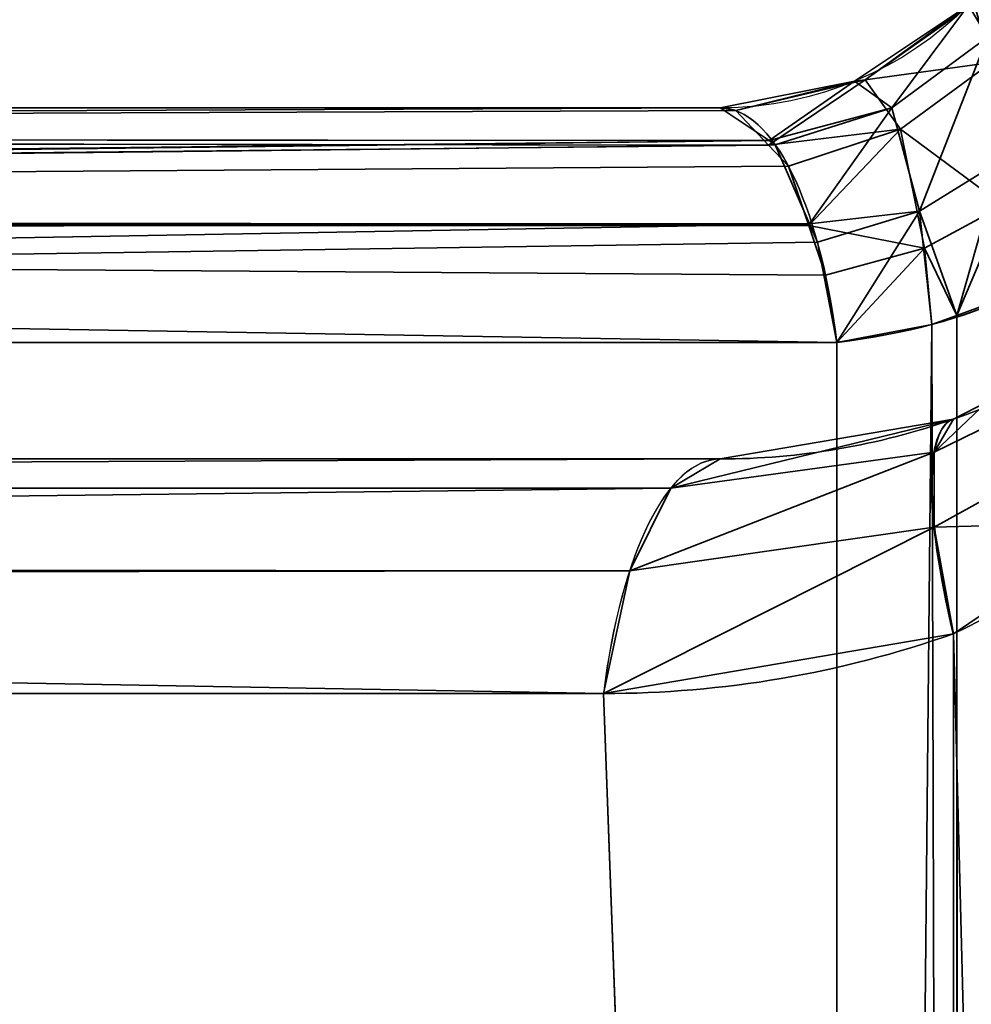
# Model space of a CAD drawing. Header units: millimetres. Extents: x -603 to 3703, y -115 to 249.
# Tile 718 of 1056: x 2482.7 to 2484.6, y -8.15 to -6.18. Entities that reach past the tile are written whole.
import ezdxf

# ---------------------------------------------------------------- set-up
doc = ezdxf.new("R2010")
doc.units = ezdxf.units.MM
doc.layers.add('151', color=7, linetype='Continuous', true_color=0xffffff)

# ---------------------------------------------------------------- blocks, each defined once
blk = doc.blocks.new('UG_SURFACE_003')
at = {"layer": '151', "color": 252, "linetype": 'Continuous', "lineweight": 35}
for points in [[(3703.0001, -13.3, 2212.25), (3703.0001, 230.4, 2212.25), (2296.9999, 230.4, 2212.25), (2296.9999, -13.3, 2212.25)], [(2447, -13.3, 2062.2499), (2447, 230.4, 2062.2499), (3553, 230.4, 2062.2499), (3553, -13.3, 2062.2499)]]:
    blk.add_3dface(points, dxfattribs=at)
blk = doc.blocks.new('UG_SURFACE_204')
at = {"layer": '151', "color": 252, "linetype": 'Continuous', "lineweight": 35}
for points in [[(2484.6325, -6.2178, 1007.3985), (2484.5951, -6.154, 1007.8733), (2484.7467, -5.9269, 1007.8733)], [(2484.4422, -6.3593, 1007.4644), (2484.3678, -6.3057, 1007.8733), (2484.5951, -6.154, 1007.8733)], [(2484.5951, -6.154, 1164.6267), (2484.5951, -6.154, 1007.8733), (2484.3678, -6.3057, 1007.8733), (2484.3678, -6.3057, 1164.6267)], [(2484.5951, -6.154, 1164.6267), (2484.3678, -6.3057, 1164.6267), (2484.3891, -6.3031, 1164.7391)], [(2484.6408, -6.2689, 1165.2175), (2484.6058, -6.1506, 1164.7571), (2484.3891, -6.3031, 1164.7391)], [(2484.3891, -6.3031, 1164.7391), (2484.6058, -6.1506, 1164.7571), (2484.5951, -6.154, 1164.6267)], [(2484.5951, -6.154, 1007.8733), (2484.6325, -6.2178, 1007.3985), (2484.4422, -6.3593, 1007.4644)], [(2484.4971, -6.5648, 1007.1387), (2484.4422, -6.3593, 1007.4644), (2484.6325, -6.2178, 1007.3985)], [(2484.6325, -6.2178, 1007.3985), (2484.6592, -6.4648, 1007.0195), (2484.4971, -6.5648, 1007.1387)], [(2484.3891, -6.3031, 1164.7391), (2484.4594, -6.4018, 1165.1353), (2484.6408, -6.2689, 1165.2175)], [(2484.6644, -6.5536, 1165.555), (2484.6408, -6.2689, 1165.2175), (2484.4594, -6.4018, 1165.1353)], [(2484.1976, -6.4243, 1007.5399), (2484.1001, -6.359, 1007.8733), (2484.3678, -6.3057, 1007.8733)], [(2484.3678, -6.3057, 1164.6267), (2484.3678, -6.3057, 1007.8733), (2484.1001, -6.359, 1007.8733), (2484.1001, -6.359, 1164.6267)], [(2484.3678, -6.3057, 1164.6267), (2484.1001, -6.359, 1164.6267), (2484.1309, -6.3645, 1164.7319)], [(2484.3891, -6.3031, 1164.7391), (2484.1309, -6.3645, 1164.7319), (2484.1962, -6.4333, 1164.955)], [(2484.1309, -6.3645, 1164.7319), (2484.3891, -6.3031, 1164.7391), (2484.3678, -6.3057, 1164.6267)], [(2484.4594, -6.4018, 1165.1353), (2484.3891, -6.3031, 1164.7391), (2484.1962, -6.4333, 1164.955)], [(2484.3678, -6.3057, 1007.8733), (2484.4422, -6.3593, 1007.4644), (2484.1976, -6.4243, 1007.5399)], [(2471.0066, -6.4142, 1159.9871), (2484.1309, -6.3645, 1164.7319), (2484.1001, -6.359, 1164.6267)], [(2484.1001, -6.359, 1164.6267), (2471.0999, -6.359, 1159.739), (2471.0066, -6.4142, 1159.9871)], [(2471.0066, -6.4142, 1012.5129), (2471.0999, -6.359, 1012.761), (2484.1001, -6.359, 1007.8733)], [(2484.1001, -6.359, 1007.8733), (2484.1976, -6.4243, 1007.5399), (2471.0066, -6.4142, 1012.5129)], [(2484.1001, -6.359, 1164.6267), (2484.1001, -6.359, 1007.8733), (2471.0999, -6.359, 1012.761), (2471.0999, -6.359, 1159.739)], [(2484.4422, -6.3593, 1007.4644), (2484.2098, -6.4324, 1007.4985), (2484.1976, -6.4243, 1007.5399)], [(2484.278, -6.5903, 1007.2659), (2484.2098, -6.4324, 1007.4985), (2484.4422, -6.3593, 1007.4644)], [(2484.4422, -6.3593, 1007.4644), (2484.4971, -6.5648, 1007.1387), (2484.278, -6.5903, 1007.2659)], [(2471.0066, -6.4142, 1159.9871), (2484.1962, -6.4333, 1164.955), (2484.1309, -6.3645, 1164.7319)], [(2484.1962, -6.4333, 1164.955), (2471.0016, -6.4172, 1160.0007), (2470.9258, -6.5697, 1160.2021)], [(2470.9258, -6.5697, 1012.2979), (2471.0016, -6.4172, 1012.4993), (2484.1976, -6.4243, 1007.5399)], [(2471.0066, -6.4142, 1159.9871), (2471.0016, -6.4172, 1160.0007), (2484.1962, -6.4333, 1164.955)], [(2484.1976, -6.4243, 1007.5399), (2471.0016, -6.4172, 1012.4993), (2471.0066, -6.4142, 1012.5129)], [(2484.1962, -6.4333, 1164.955), (2484.2358, -6.475, 1165.0901), (2484.4594, -6.4018, 1165.1353)], [(2484.4594, -6.4018, 1165.1353), (2484.2358, -6.475, 1165.0901), (2484.2763, -6.5937, 1165.2279)], [(2484.5073, -6.6387, 1165.4253), (2484.4594, -6.4018, 1165.1353), (2484.2763, -6.5937, 1165.2279)], [(2484.4594, -6.4018, 1165.1353), (2484.5073, -6.6387, 1165.4253), (2484.6644, -6.5536, 1165.555)], [(2470.9196, -6.5822, 1012.2813), (2470.9258, -6.5697, 1012.2979), (2484.1976, -6.4243, 1007.5399)], [(2484.1976, -6.4243, 1007.5399), (2484.2098, -6.4324, 1007.4985), (2470.9196, -6.5822, 1012.2813)], [(2484.2098, -6.4324, 1007.4985), (2484.278, -6.5903, 1007.2659), (2470.9196, -6.5822, 1012.2813)], [(2470.9258, -6.5697, 1160.2021), (2484.2358, -6.475, 1165.0901), (2484.1962, -6.4333, 1164.955)], [(2470.9258, -6.5697, 1160.2021), (2484.2763, -6.5937, 1165.2279), (2484.2358, -6.475, 1165.0901)], [(2484.4971, -6.5648, 1007.1387), (2484.6592, -6.4648, 1007.0195), (2484.5715, -6.7728, 1006.9374)], [(2484.6592, -6.4648, 1007.0195), (2484.6714, -6.7366, 1006.8412), (2484.5715, -6.7728, 1006.9374)], [(2484.5715, -6.7728, 1165.5626), (2484.6644, -6.5536, 1165.555), (2484.5073, -6.6387, 1165.4253)], [(2484.5715, -6.7728, 1165.5626), (2484.6714, -6.7366, 1165.6588), (2484.6644, -6.5536, 1165.555)], [(2470.9258, -6.5697, 1160.2021), (2470.9196, -6.5822, 1160.2187), (2484.2763, -6.5937, 1165.2279)], [(2484.4971, -6.5648, 1007.1387), (2484.2937, -6.6266, 1007.2124), (2484.278, -6.5903, 1007.2659)], [(2484.3323, -6.8266, 1007.0806), (2484.2937, -6.6266, 1007.2124), (2484.4971, -6.5648, 1007.1387)], [(2484.4971, -6.5648, 1007.1387), (2484.5216, -6.7909, 1006.9854), (2484.3323, -6.8266, 1007.0806)], [(2484.5715, -6.7728, 1006.9374), (2484.5216, -6.7909, 1006.9854), (2484.4971, -6.5648, 1007.1387)], [(2470.8676, -6.8266, 1012.143), (2470.9158, -6.5995, 1012.2715), (2484.278, -6.5903, 1007.2659)], [(2484.278, -6.5903, 1007.2659), (2484.2937, -6.6266, 1007.2124), (2470.8676, -6.8266, 1012.143)], [(2484.2763, -6.5937, 1165.2279), (2470.9196, -6.5822, 1160.2187), (2470.9158, -6.5995, 1160.2285)], [(2470.9158, -6.5995, 1012.2715), (2470.9196, -6.5822, 1012.2813), (2484.278, -6.5903, 1007.2659)], [(2470.9158, -6.5995, 1160.2285), (2484.3099, -6.6927, 1165.3429), (2484.2763, -6.5937, 1165.2279)], [(2484.2763, -6.5937, 1165.2279), (2484.3099, -6.6927, 1165.3429), (2484.5073, -6.6387, 1165.4253)], [(2470.9158, -6.5995, 1160.2285), (2470.8676, -6.8266, 1160.357), (2484.3323, -6.8266, 1165.4195)], [(2470.9158, -6.5995, 1160.2285), (2484.3323, -6.8266, 1165.4195), (2484.3099, -6.6927, 1165.3429)], [(2484.2937, -6.6266, 1007.2124), (2484.3323, -6.8266, 1007.0806), (2470.8676, -6.8266, 1012.143)], [(2484.5073, -6.6387, 1165.4253), (2484.3099, -6.6927, 1165.3429), (2484.3323, -6.8266, 1165.4195)], [(2484.3323, -6.8266, 1165.4195), (2484.5216, -6.7909, 1165.5146), (2484.5073, -6.6387, 1165.4253)], [(2484.5073, -6.6387, 1165.4253), (2484.5216, -6.7909, 1165.5146), (2484.5715, -6.7728, 1165.5626)], [(2484.5779, -26.2001, 1172.8625), (2484.7353, -6.6914, 1165.779), (2484.6714, -6.7366, 1165.6588)], [(2484.5779, -26.2001, 1172.8625), (2484.7412, -26.1183, 1173.08), (2484.7353, -6.6914, 1165.779)], [(2484.5779, -26.2001, 1172.8625), (2484.6714, -6.7366, 1165.6588), (2484.5715, -6.7728, 1165.5626)], [(2484.5779, -26.2001, 999.6375), (2484.5715, -6.7728, 1006.9374), (2484.6714, -6.7366, 1006.8412)], [(2484.7412, -26.1183, 999.4201), (2484.5779, -26.2001, 999.6375), (2484.6714, -6.7366, 1006.8412)], [(2484.3323, -26.2525, 1172.7232), (2484.5765, -26.2004, 1172.8617), (2484.5216, -6.7909, 1165.5146)], [(2484.5216, -6.7909, 1165.5146), (2484.3323, -6.8266, 1165.4195), (2484.3323, -26.2525, 1172.7232)], [(2484.3323, -26.2525, 999.7768), (2484.3323, -6.8266, 1007.0806), (2484.5216, -6.7909, 1006.9854)], [(2484.5216, -6.7909, 1006.9854), (2484.5765, -26.2004, 999.6383), (2484.3323, -26.2525, 999.7768)], [(2484.5765, -26.2004, 1172.8617), (2484.5715, -6.7728, 1165.5626), (2484.5216, -6.7909, 1165.5146)], [(2484.5216, -6.7909, 1006.9854), (2484.5715, -6.7728, 1006.9374), (2484.5765, -26.2004, 999.6383)], [(2484.5715, -6.7728, 1165.5626), (2484.5765, -26.2004, 1172.8617), (2484.5779, -26.2001, 1172.8625)], [(2484.5779, -26.2001, 999.6375), (2484.5765, -26.2004, 999.6383), (2484.5715, -6.7728, 1006.9374)], [(2460.8266, -16.8675, 1012.143), (2470.8676, -6.8266, 1012.143), (2484.3323, -6.8266, 1007.0806), (2484.3323, -26.2525, 999.7768)], [(2480.2525, -30.3324, 1172.7232), (2484.3323, -26.2525, 1172.7232), (2484.3323, -6.8266, 1165.4195), (2470.8676, -6.8266, 1160.357)], [(2484.8485, -6.888, 1164.6972), (2484.5266, -7.0454, 1164.5662), (2484.6323, -6.9453, 1164.35)], [(2484.8485, -6.888, 1164.6972), (2484.8485, -7.017, 1164.8835), (2484.5266, -7.1951, 1164.7823), (2484.5266, -7.0454, 1164.5662)], [(2484.6323, -6.9453, 1008.15), (2484.5266, -7.0454, 1007.9339), (2484.8485, -6.888, 1007.8028)], [(2484.8485, -7.017, 1007.6165), (2484.8485, -6.888, 1007.8028), (2484.5266, -7.0454, 1007.9339), (2484.5266, -7.1951, 1007.7177)], [(2484.5266, -7.0454, 1164.5662), (2484.5648, -6.9796, 1164.3144), (2484.6323, -6.9453, 1164.35)], [(2484.6323, -6.9453, 1008.15), (2484.5648, -6.9796, 1008.1856), (2484.5266, -7.0454, 1007.9339)], [(2484.5648, -6.9796, 1008.1856), (2484.6323, -6.9453, 1164.35), (2484.5648, -6.9796, 1164.3144)], [(2484.5648, -6.9796, 1008.1856), (2484.6323, -6.9453, 1008.15), (2484.6323, -6.9453, 1164.35)], [(2484.0016, -7.1172, 1164.3587), (2484.1001, -7.059, 1164.0971), (2484.5648, -6.9796, 1164.3144)], [(2484.5648, -6.9796, 1164.3144), (2484.5266, -7.0454, 1164.5662), (2484.0016, -7.1172, 1164.3587)], [(2484.0016, -7.1172, 1008.1413), (2484.5266, -7.0454, 1007.9339), (2484.5648, -6.9796, 1008.1856)], [(2484.5648, -6.9796, 1008.1856), (2484.1001, -7.059, 1008.4029), (2484.0016, -7.1172, 1008.1413)], [(2484.5648, -6.9796, 1164.3144), (2484.1001, -7.059, 1008.4029), (2484.5648, -6.9796, 1008.1856)], [(2484.5648, -6.9796, 1164.3144), (2484.1001, -7.059, 1164.0971), (2484.1001, -7.059, 1008.4029)], [(2484.5266, -7.1951, 1164.7823), (2484.8485, -7.017, 1164.8835), (2484.895, -7.1848, 1165.0285)], [(2484.895, -7.1848, 1007.4716), (2484.8485, -7.017, 1007.6165), (2484.5266, -7.1951, 1007.7177)], [(2483.9196, -7.2822, 1164.5769), (2484.0016, -7.1172, 1164.3587), (2484.5266, -7.0454, 1164.5662)], [(2484.5266, -7.0454, 1164.5662), (2484.5266, -7.1951, 1164.7823), (2483.9196, -7.2822, 1164.5769)], [(2483.9196, -7.2822, 1007.9231), (2484.5266, -7.1951, 1007.7177), (2484.5266, -7.0454, 1007.9339)], [(2484.5266, -7.0454, 1007.9339), (2484.0016, -7.1172, 1008.1413), (2483.9196, -7.2822, 1007.9231)], [(2484.1001, -7.059, 1164.0971), (2484.0016, -7.1172, 1164.3587), (2471.2915, -7.1172, 1159.58), (2471.2965, -7.1142, 1159.5664)], [(2471.2965, -7.1142, 1159.5664), (2471.3898, -7.059, 1159.3183), (2484.1001, -7.059, 1164.0971)], [(2484.0016, -7.1172, 1008.1413), (2484.1001, -7.059, 1008.4029), (2471.3898, -7.059, 1013.1817), (2471.2965, -7.1142, 1012.9335)], [(2484.1001, -7.059, 1164.0971), (2471.3898, -7.059, 1159.3183), (2471.3898, -7.059, 1013.1817), (2484.1001, -7.059, 1008.4029)], [(2484.0016, -7.1172, 1164.3587), (2483.9196, -7.2822, 1164.5769), (2471.2095, -7.2822, 1159.7981), (2471.2157, -7.2697, 1159.7815)], [(2471.2157, -7.2697, 1159.7815), (2471.2915, -7.1172, 1159.58), (2484.0016, -7.1172, 1164.3587)], [(2483.9196, -7.2822, 1007.9231), (2484.0016, -7.1172, 1008.1413), (2471.2915, -7.1172, 1012.92), (2471.2157, -7.2697, 1012.7184)], [(2471.2965, -7.1142, 1012.9335), (2471.2915, -7.1172, 1012.92), (2484.0016, -7.1172, 1008.1413)], [(2483.8676, -7.5266, 1164.7152), (2483.9196, -7.2822, 1164.5769), (2484.5266, -7.1951, 1164.7823)], [(2484.5266, -7.1951, 1164.7823), (2484.5648, -7.4075, 1164.9325), (2483.8676, -7.5266, 1164.7152)], [(2483.8676, -7.5266, 1007.7848), (2484.5648, -7.4075, 1007.5675), (2484.5266, -7.1951, 1007.7177)], [(2484.5266, -7.1951, 1007.7177), (2483.9196, -7.2822, 1007.9231), (2483.8676, -7.5266, 1007.7848)], [(2484.895, -7.1848, 1165.0285), (2484.5648, -7.4075, 1164.9325), (2484.5266, -7.1951, 1164.7823)], [(2484.5266, -7.1951, 1007.7177), (2484.5648, -7.4075, 1007.5675), (2484.895, -7.1848, 1007.4716)], [(2484.5648, -7.4075, 1164.9325), (2484.895, -7.1848, 1165.0285), (2485.0531, -26.3807, 1172.3822)], [(2485.0531, -26.3807, 1000.1178), (2484.895, -7.1848, 1007.4716), (2484.5648, -7.4075, 1007.5675)], [(2471.2157, -7.2697, 1012.7184), (2471.2095, -7.2822, 1012.7019), (2483.9196, -7.2822, 1007.9231)], [(2483.9196, -7.2822, 1164.5769), (2483.8676, -7.5266, 1164.7152), (2471.1576, -7.5266, 1159.9364), (2471.2057, -7.2995, 1159.8079)], [(2471.2057, -7.2995, 1012.6921), (2471.1576, -7.5266, 1012.5636), (2483.8676, -7.5266, 1007.7848)], [(2471.2057, -7.2995, 1159.8079), (2471.2095, -7.2822, 1159.7981), (2483.9196, -7.2822, 1164.5769)], [(2483.8676, -7.5266, 1007.7848), (2483.9196, -7.2822, 1007.9231), (2471.2095, -7.2822, 1012.7019), (2471.2057, -7.2995, 1012.6921)], [(2483.8676, -7.5266, 1164.7152), (2484.5648, -7.4075, 1164.9325), (2484.5648, -26.4849, 1172.1051)], [(2484.5648, -26.4849, 1000.3949), (2484.5648, -7.4075, 1007.5675), (2483.8676, -7.5266, 1007.7848)], [(2485.0531, -26.3807, 1172.3822), (2484.5648, -26.4849, 1172.1051), (2484.5648, -7.4075, 1164.9325)], [(2484.5648, -7.4075, 1007.5675), (2484.5648, -26.4849, 1000.3949), (2485.0531, -26.3807, 1000.1178)], [(2461.5266, -17.1575, 1159.9364), (2471.1576, -7.5266, 1159.9364), (2483.8676, -7.5266, 1164.7152), (2484.5648, -26.4849, 1172.1051)], [(2484.5648, -26.4849, 1000.3949), (2483.8676, -7.5266, 1007.7848), (2471.1576, -7.5266, 1012.5636), (2461.5266, -17.1575, 1012.5636)]]:
    blk.add_3dface(points, dxfattribs=at)
blk = doc.blocks.new('UG_SURFACE_220')
at = {"layer": '151', "color": 252, "linetype": 'Continuous', "lineweight": 35}
for points in [[(2484.6325, -6.2178, 1007.3985), (2484.5951, -6.154, 1007.8733), (2484.7467, -5.9269, 1007.8733)], [(2484.4422, -6.3593, 1007.4644), (2484.3678, -6.3057, 1007.8733), (2484.5951, -6.154, 1007.8733)], [(2484.5951, -6.154, 1164.6267), (2484.5951, -6.154, 1007.8733), (2484.3678, -6.3057, 1007.8733), (2484.3678, -6.3057, 1164.6267)], [(2484.5951, -6.154, 1164.6267), (2484.3678, -6.3057, 1164.6267), (2484.3891, -6.3031, 1164.7391)], [(2484.6408, -6.2689, 1165.2175), (2484.6058, -6.1506, 1164.7571), (2484.3891, -6.3031, 1164.7391)], [(2484.3891, -6.3031, 1164.7391), (2484.6058, -6.1506, 1164.7571), (2484.5951, -6.154, 1164.6267)], [(2484.5951, -6.154, 1007.8733), (2484.6325, -6.2178, 1007.3985), (2484.4422, -6.3593, 1007.4644)], [(2484.4971, -6.5648, 1007.1387), (2484.4422, -6.3593, 1007.4644), (2484.6325, -6.2178, 1007.3985)], [(2484.6325, -6.2178, 1007.3985), (2484.6592, -6.4648, 1007.0195), (2484.4971, -6.5648, 1007.1387)], [(2484.3891, -6.3031, 1164.7391), (2484.4594, -6.4018, 1165.1353), (2484.6408, -6.2689, 1165.2175)], [(2484.6644, -6.5536, 1165.555), (2484.6408, -6.2689, 1165.2175), (2484.4594, -6.4018, 1165.1353)], [(2484.1976, -6.4243, 1007.5399), (2484.1001, -6.359, 1007.8733), (2484.3678, -6.3057, 1007.8733)], [(2484.3678, -6.3057, 1164.6267), (2484.3678, -6.3057, 1007.8733), (2484.1001, -6.359, 1007.8733), (2484.1001, -6.359, 1164.6267)], [(2484.3678, -6.3057, 1164.6267), (2484.1001, -6.359, 1164.6267), (2484.1309, -6.3645, 1164.7319)], [(2484.3891, -6.3031, 1164.7391), (2484.1309, -6.3645, 1164.7319), (2484.1962, -6.4333, 1164.955)], [(2484.1309, -6.3645, 1164.7319), (2484.3891, -6.3031, 1164.7391), (2484.3678, -6.3057, 1164.6267)], [(2484.4594, -6.4018, 1165.1353), (2484.3891, -6.3031, 1164.7391), (2484.1962, -6.4333, 1164.955)], [(2484.3678, -6.3057, 1007.8733), (2484.4422, -6.3593, 1007.4644), (2484.1976, -6.4243, 1007.5399)], [(2471.0066, -6.4142, 1159.9871), (2484.1309, -6.3645, 1164.7319), (2484.1001, -6.359, 1164.6267)], [(2484.1001, -6.359, 1164.6267), (2471.0999, -6.359, 1159.739), (2471.0066, -6.4142, 1159.9871)], [(2471.0066, -6.4142, 1012.5129), (2471.0999, -6.359, 1012.761), (2484.1001, -6.359, 1007.8733)], [(2484.1001, -6.359, 1007.8733), (2484.1976, -6.4243, 1007.5399), (2471.0066, -6.4142, 1012.5129)], [(2484.1001, -6.359, 1164.6267), (2484.1001, -6.359, 1007.8733), (2471.0999, -6.359, 1012.761), (2471.0999, -6.359, 1159.739)], [(2484.4422, -6.3593, 1007.4644), (2484.2098, -6.4324, 1007.4985), (2484.1976, -6.4243, 1007.5399)], [(2484.278, -6.5903, 1007.2659), (2484.2098, -6.4324, 1007.4985), (2484.4422, -6.3593, 1007.4644)], [(2484.4422, -6.3593, 1007.4644), (2484.4971, -6.5648, 1007.1387), (2484.278, -6.5903, 1007.2659)], [(2471.0066, -6.4142, 1159.9871), (2484.1962, -6.4333, 1164.955), (2484.1309, -6.3645, 1164.7319)], [(2484.1962, -6.4333, 1164.955), (2471.0016, -6.4172, 1160.0007), (2470.9258, -6.5697, 1160.2021)], [(2470.9258, -6.5697, 1012.2979), (2471.0016, -6.4172, 1012.4993), (2484.1976, -6.4243, 1007.5399)], [(2471.0066, -6.4142, 1159.9871), (2471.0016, -6.4172, 1160.0007), (2484.1962, -6.4333, 1164.955)], [(2484.1976, -6.4243, 1007.5399), (2471.0016, -6.4172, 1012.4993), (2471.0066, -6.4142, 1012.5129)], [(2484.1962, -6.4333, 1164.955), (2484.2358, -6.475, 1165.0901), (2484.4594, -6.4018, 1165.1353)], [(2484.4594, -6.4018, 1165.1353), (2484.2358, -6.475, 1165.0901), (2484.2763, -6.5937, 1165.2279)], [(2484.5073, -6.6387, 1165.4253), (2484.4594, -6.4018, 1165.1353), (2484.2763, -6.5937, 1165.2279)], [(2484.4594, -6.4018, 1165.1353), (2484.5073, -6.6387, 1165.4253), (2484.6644, -6.5536, 1165.555)], [(2470.9196, -6.5822, 1012.2813), (2470.9258, -6.5697, 1012.2979), (2484.1976, -6.4243, 1007.5399)], [(2484.1976, -6.4243, 1007.5399), (2484.2098, -6.4324, 1007.4985), (2470.9196, -6.5822, 1012.2813)], [(2484.2098, -6.4324, 1007.4985), (2484.278, -6.5903, 1007.2659), (2470.9196, -6.5822, 1012.2813)], [(2470.9258, -6.5697, 1160.2021), (2484.2358, -6.475, 1165.0901), (2484.1962, -6.4333, 1164.955)], [(2470.9258, -6.5697, 1160.2021), (2484.2763, -6.5937, 1165.2279), (2484.2358, -6.475, 1165.0901)], [(2484.4971, -6.5648, 1007.1387), (2484.6592, -6.4648, 1007.0195), (2484.5715, -6.7728, 1006.9374)], [(2484.6592, -6.4648, 1007.0195), (2484.6714, -6.7366, 1006.8412), (2484.5715, -6.7728, 1006.9374)], [(2484.5715, -6.7728, 1165.5626), (2484.6644, -6.5536, 1165.555), (2484.5073, -6.6387, 1165.4253)], [(2484.5715, -6.7728, 1165.5626), (2484.6714, -6.7366, 1165.6588), (2484.6644, -6.5536, 1165.555)], [(2470.9258, -6.5697, 1160.2021), (2470.9196, -6.5822, 1160.2187), (2484.2763, -6.5937, 1165.2279)], [(2484.4971, -6.5648, 1007.1387), (2484.2937, -6.6266, 1007.2124), (2484.278, -6.5903, 1007.2659)], [(2484.3323, -6.8266, 1007.0806), (2484.2937, -6.6266, 1007.2124), (2484.4971, -6.5648, 1007.1387)], [(2484.4971, -6.5648, 1007.1387), (2484.5216, -6.7909, 1006.9854), (2484.3323, -6.8266, 1007.0806)], [(2484.5715, -6.7728, 1006.9374), (2484.5216, -6.7909, 1006.9854), (2484.4971, -6.5648, 1007.1387)], [(2470.8676, -6.8266, 1012.143), (2470.9158, -6.5995, 1012.2715), (2484.278, -6.5903, 1007.2659)], [(2484.278, -6.5903, 1007.2659), (2484.2937, -6.6266, 1007.2124), (2470.8676, -6.8266, 1012.143)], [(2484.2763, -6.5937, 1165.2279), (2470.9196, -6.5822, 1160.2187), (2470.9158, -6.5995, 1160.2285)], [(2470.9158, -6.5995, 1012.2715), (2470.9196, -6.5822, 1012.2813), (2484.278, -6.5903, 1007.2659)], [(2470.9158, -6.5995, 1160.2285), (2484.3099, -6.6927, 1165.3429), (2484.2763, -6.5937, 1165.2279)], [(2484.2763, -6.5937, 1165.2279), (2484.3099, -6.6927, 1165.3429), (2484.5073, -6.6387, 1165.4253)], [(2470.9158, -6.5995, 1160.2285), (2470.8676, -6.8266, 1160.357), (2484.3323, -6.8266, 1165.4195)], [(2470.9158, -6.5995, 1160.2285), (2484.3323, -6.8266, 1165.4195), (2484.3099, -6.6927, 1165.3429)], [(2484.2937, -6.6266, 1007.2124), (2484.3323, -6.8266, 1007.0806), (2470.8676, -6.8266, 1012.143)], [(2484.5073, -6.6387, 1165.4253), (2484.3099, -6.6927, 1165.3429), (2484.3323, -6.8266, 1165.4195)], [(2484.3323, -6.8266, 1165.4195), (2484.5216, -6.7909, 1165.5146), (2484.5073, -6.6387, 1165.4253)], [(2484.5073, -6.6387, 1165.4253), (2484.5216, -6.7909, 1165.5146), (2484.5715, -6.7728, 1165.5626)], [(2484.5779, -26.2001, 1172.8625), (2484.7353, -6.6914, 1165.779), (2484.6714, -6.7366, 1165.6588)], [(2484.5779, -26.2001, 1172.8625), (2484.7412, -26.1183, 1173.08), (2484.7353, -6.6914, 1165.779)], [(2484.5779, -26.2001, 1172.8625), (2484.6714, -6.7366, 1165.6588), (2484.5715, -6.7728, 1165.5626)], [(2484.5779, -26.2001, 999.6375), (2484.5715, -6.7728, 1006.9374), (2484.6714, -6.7366, 1006.8412)], [(2484.7412, -26.1183, 999.4201), (2484.5779, -26.2001, 999.6375), (2484.6714, -6.7366, 1006.8412)], [(2484.3323, -26.2525, 1172.7232), (2484.5765, -26.2004, 1172.8617), (2484.5216, -6.7909, 1165.5146)], [(2484.5216, -6.7909, 1165.5146), (2484.3323, -6.8266, 1165.4195), (2484.3323, -26.2525, 1172.7232)], [(2484.3323, -26.2525, 999.7768), (2484.3323, -6.8266, 1007.0806), (2484.5216, -6.7909, 1006.9854)], [(2484.5216, -6.7909, 1006.9854), (2484.5765, -26.2004, 999.6383), (2484.3323, -26.2525, 999.7768)], [(2484.5765, -26.2004, 1172.8617), (2484.5715, -6.7728, 1165.5626), (2484.5216, -6.7909, 1165.5146)], [(2484.5216, -6.7909, 1006.9854), (2484.5715, -6.7728, 1006.9374), (2484.5765, -26.2004, 999.6383)], [(2484.5715, -6.7728, 1165.5626), (2484.5765, -26.2004, 1172.8617), (2484.5779, -26.2001, 1172.8625)], [(2484.5779, -26.2001, 999.6375), (2484.5765, -26.2004, 999.6383), (2484.5715, -6.7728, 1006.9374)], [(2460.8266, -16.8675, 1012.143), (2470.8676, -6.8266, 1012.143), (2484.3323, -6.8266, 1007.0806), (2484.3323, -26.2525, 999.7768)], [(2480.2525, -30.3324, 1172.7232), (2484.3323, -26.2525, 1172.7232), (2484.3323, -6.8266, 1165.4195), (2470.8676, -6.8266, 1160.357)], [(2484.8485, -6.888, 1164.6972), (2484.5266, -7.0454, 1164.5662), (2484.6323, -6.9453, 1164.35)], [(2484.8485, -6.888, 1164.6972), (2484.8485, -7.017, 1164.8835), (2484.5266, -7.1951, 1164.7823), (2484.5266, -7.0454, 1164.5662)], [(2484.6323, -6.9453, 1008.15), (2484.5266, -7.0454, 1007.9339), (2484.8485, -6.888, 1007.8028)], [(2484.8485, -7.017, 1007.6165), (2484.8485, -6.888, 1007.8028), (2484.5266, -7.0454, 1007.9339), (2484.5266, -7.1951, 1007.7177)], [(2484.5266, -7.0454, 1164.5662), (2484.5648, -6.9796, 1164.3144), (2484.6323, -6.9453, 1164.35)], [(2484.6323, -6.9453, 1008.15), (2484.5648, -6.9796, 1008.1856), (2484.5266, -7.0454, 1007.9339)], [(2484.5648, -6.9796, 1008.1856), (2484.6323, -6.9453, 1164.35), (2484.5648, -6.9796, 1164.3144)], [(2484.5648, -6.9796, 1008.1856), (2484.6323, -6.9453, 1008.15), (2484.6323, -6.9453, 1164.35)], [(2484.0016, -7.1172, 1164.3587), (2484.1001, -7.059, 1164.0971), (2484.5648, -6.9796, 1164.3144)], [(2484.5648, -6.9796, 1164.3144), (2484.5266, -7.0454, 1164.5662), (2484.0016, -7.1172, 1164.3587)], [(2484.0016, -7.1172, 1008.1413), (2484.5266, -7.0454, 1007.9339), (2484.5648, -6.9796, 1008.1856)], [(2484.5648, -6.9796, 1008.1856), (2484.1001, -7.059, 1008.4029), (2484.0016, -7.1172, 1008.1413)], [(2484.5648, -6.9796, 1164.3144), (2484.1001, -7.059, 1008.4029), (2484.5648, -6.9796, 1008.1856)], [(2484.5648, -6.9796, 1164.3144), (2484.1001, -7.059, 1164.0971), (2484.1001, -7.059, 1008.4029)], [(2484.5266, -7.1951, 1164.7823), (2484.8485, -7.017, 1164.8835), (2484.895, -7.1848, 1165.0285)], [(2484.895, -7.1848, 1007.4716), (2484.8485, -7.017, 1007.6165), (2484.5266, -7.1951, 1007.7177)], [(2483.9196, -7.2822, 1164.5769), (2484.0016, -7.1172, 1164.3587), (2484.5266, -7.0454, 1164.5662)], [(2484.5266, -7.0454, 1164.5662), (2484.5266, -7.1951, 1164.7823), (2483.9196, -7.2822, 1164.5769)], [(2483.9196, -7.2822, 1007.9231), (2484.5266, -7.1951, 1007.7177), (2484.5266, -7.0454, 1007.9339)], [(2484.5266, -7.0454, 1007.9339), (2484.0016, -7.1172, 1008.1413), (2483.9196, -7.2822, 1007.9231)], [(2484.1001, -7.059, 1164.0971), (2484.0016, -7.1172, 1164.3587), (2471.2915, -7.1172, 1159.58), (2471.2965, -7.1142, 1159.5664)], [(2471.2965, -7.1142, 1159.5664), (2471.3898, -7.059, 1159.3183), (2484.1001, -7.059, 1164.0971)], [(2484.0016, -7.1172, 1008.1413), (2484.1001, -7.059, 1008.4029), (2471.3898, -7.059, 1013.1817), (2471.2965, -7.1142, 1012.9335)], [(2484.1001, -7.059, 1164.0971), (2471.3898, -7.059, 1159.3183), (2471.3898, -7.059, 1013.1817), (2484.1001, -7.059, 1008.4029)], [(2484.0016, -7.1172, 1164.3587), (2483.9196, -7.2822, 1164.5769), (2471.2095, -7.2822, 1159.7981), (2471.2157, -7.2697, 1159.7815)], [(2471.2157, -7.2697, 1159.7815), (2471.2915, -7.1172, 1159.58), (2484.0016, -7.1172, 1164.3587)], [(2483.9196, -7.2822, 1007.9231), (2484.0016, -7.1172, 1008.1413), (2471.2915, -7.1172, 1012.92), (2471.2157, -7.2697, 1012.7184)], [(2471.2965, -7.1142, 1012.9335), (2471.2915, -7.1172, 1012.92), (2484.0016, -7.1172, 1008.1413)], [(2483.8676, -7.5266, 1164.7152), (2483.9196, -7.2822, 1164.5769), (2484.5266, -7.1951, 1164.7823)], [(2484.5266, -7.1951, 1164.7823), (2484.5648, -7.4075, 1164.9325), (2483.8676, -7.5266, 1164.7152)], [(2483.8676, -7.5266, 1007.7848), (2484.5648, -7.4075, 1007.5675), (2484.5266, -7.1951, 1007.7177)], [(2484.5266, -7.1951, 1007.7177), (2483.9196, -7.2822, 1007.9231), (2483.8676, -7.5266, 1007.7848)], [(2484.895, -7.1848, 1165.0285), (2484.5648, -7.4075, 1164.9325), (2484.5266, -7.1951, 1164.7823)], [(2484.5266, -7.1951, 1007.7177), (2484.5648, -7.4075, 1007.5675), (2484.895, -7.1848, 1007.4716)], [(2484.5648, -7.4075, 1164.9325), (2484.895, -7.1848, 1165.0285), (2485.0531, -26.3807, 1172.3822)], [(2485.0531, -26.3807, 1000.1178), (2484.895, -7.1848, 1007.4716), (2484.5648, -7.4075, 1007.5675)], [(2471.2157, -7.2697, 1012.7184), (2471.2095, -7.2822, 1012.7019), (2483.9196, -7.2822, 1007.9231)], [(2483.9196, -7.2822, 1164.5769), (2483.8676, -7.5266, 1164.7152), (2471.1576, -7.5266, 1159.9364), (2471.2057, -7.2995, 1159.8079)], [(2471.2057, -7.2995, 1012.6921), (2471.1576, -7.5266, 1012.5636), (2483.8676, -7.5266, 1007.7848)], [(2471.2057, -7.2995, 1159.8079), (2471.2095, -7.2822, 1159.7981), (2483.9196, -7.2822, 1164.5769)], [(2483.8676, -7.5266, 1007.7848), (2483.9196, -7.2822, 1007.9231), (2471.2095, -7.2822, 1012.7019), (2471.2057, -7.2995, 1012.6921)], [(2483.8676, -7.5266, 1164.7152), (2484.5648, -7.4075, 1164.9325), (2484.5648, -26.4849, 1172.1051)], [(2484.5648, -26.4849, 1000.3949), (2484.5648, -7.4075, 1007.5675), (2483.8676, -7.5266, 1007.7848)], [(2485.0531, -26.3807, 1172.3822), (2484.5648, -26.4849, 1172.1051), (2484.5648, -7.4075, 1164.9325)], [(2484.5648, -7.4075, 1007.5675), (2484.5648, -26.4849, 1000.3949), (2485.0531, -26.3807, 1000.1178)], [(2461.5266, -17.1575, 1159.9364), (2471.1576, -7.5266, 1159.9364), (2483.8676, -7.5266, 1164.7152), (2484.5648, -26.4849, 1172.1051)], [(2484.5648, -26.4849, 1000.3949), (2483.8676, -7.5266, 1007.7848), (2471.1576, -7.5266, 1012.5636), (2461.5266, -17.1575, 1012.5636)]]:
    blk.add_3dface(points, dxfattribs=at)

msp = doc.modelspace()

# ---------------------------------------------------------------- linework, layer by layer
at = {"layer": '151', "color": 252, "linetype": 'Continuous', "lineweight": -3, "true_color": 0x939598}
for p, q in [((2471.0999, -6.359, 1012.761), (2484.1, -6.359, 1007.8733)), ((2471.0999, -6.359, 1159.739), (2484.1, -6.359, 1164.6267)), ((2471.0999, -6.359, 1012.761), (2484.1, -6.359, 1007.8733)), ((2471.0999, -6.359, 1159.739), (2484.1, -6.359, 1164.6267)), ((2484.1, -6.359, 1164.6267), (2484.1, -6.359, 1007.8733)), ((2484.1, -6.359, 1164.6267), (2484.1, -6.359, 1007.8733)), ((2470.8675, -6.8266, 1160.357), (2484.3324, -6.8266, 1165.4195)), ((2470.8675, -6.8266, 1012.143), (2484.3324, -6.8266, 1007.0805)), ((2470.8675, -6.8266, 1160.357), (2484.3324, -6.8266, 1165.4195)), ((2470.8675, -6.8266, 1012.143), (2484.3324, -6.8266, 1007.0805)), ((2484.3324, -6.8266, 1007.0805), (2484.3324, -26.2525, 999.7769)), ((2484.3324, -26.2525, 1172.7231), (2484.3324, -6.8266, 1165.4195)), ((2484.3324, -6.8266, 1007.0805), (2484.3324, -26.2525, 999.7769)), ((2484.3324, -26.2525, 1172.7231), (2484.3324, -6.8266, 1165.4195)), ((2484.1, -7.059, 1164.0971), (2471.3898, -7.059, 1159.3184)), ((2471.3898, -7.059, 1013.1816), (2484.1, -7.059, 1008.4029)), ((2484.1, -7.059, 1164.0971), (2471.3898, -7.059, 1159.3184)), ((2471.3898, -7.059, 1013.1816), (2484.1, -7.059, 1008.4029)), ((2484.1, -7.059, 1008.4029), (2484.1, -7.059, 1164.0971)), ((2484.1, -7.059, 1008.4029), (2484.1, -7.059, 1164.0971)), ((2484.5648, -7.4075, 1164.9325), (2484.5648, -26.4849, 1172.1051)), ((2484.5648, -26.4849, 1000.3949), (2484.5648, -7.4075, 1007.5675)), ((2484.5648, -7.4075, 1164.9325), (2484.5648, -26.4849, 1172.1051)), ((2484.5648, -26.4849, 1000.3949), (2484.5648, -7.4075, 1007.5675)), ((2471.1575, -7.5266, 1159.9364), (2483.8676, -7.5266, 1164.7151)), ((2483.8676, -7.5266, 1007.7849), (2471.1575, -7.5266, 1012.5636)), ((2483.8676, -7.5266, 1007.7849), (2471.1575, -7.5266, 1012.5636)), ((2471.1575, -7.5266, 1159.9364), (2483.8676, -7.5266, 1164.7151))]:
    msp.add_line(p, q, dxfattribs=at)
at = {"layer": '151', "color": 252, "linetype": 'Continuous', "lineweight": -3, "true_color": 0x939598, "extrusion": (0, 0, -1)}
for centre in [(-2484.1, -5.659, -1007.8733), (-2484.1, -5.659, -1164.6267), (-2484.1, -5.659, -1164.6267), (-2484.1, -5.659, -1007.8733)]:
    msp.add_arc(centre, 0.7, 180, 270, dxfattribs=at)
at = {"layer": '151', "color": 252, "linetype": 'Continuous', "lineweight": -3, "true_color": 0x939598, "extrusion": (-1.39179e-14, 0.936029, 0.351924)}
msp.add_arc((-2484.1, 944.3984, 348.0256), 0.7, 109.3882, 180, dxfattribs=at)
msp.add_arc((-2484.1, 944.3984, 348.0256), 0.7, 109.3882, 180, dxfattribs=at)
at = {"layer": '151', "color": 252, "linetype": 'Continuous', "lineweight": -3, "true_color": 0x939598, "extrusion": (0, 0.936029, -0.351924)}
msp.add_arc((-2484.1, 1089.1239, -416.5286), 0.7, 180, 250.6118, dxfattribs=at)
msp.add_arc((-2484.1, 1089.1239, -416.5286), 0.7, 180, 250.6118, dxfattribs=at)
at = {"layer": '151', "color": 252, "linetype": 'Continuous', "lineweight": -3, "true_color": 0x939598, "extrusion": (0.919321, 0.323531, -0.224002)}
msp.add_arc((-832.0761, 1507.0343, 2056.018), 0.7, 295.0458, 0, dxfattribs=at)
msp.add_arc((-832.0761, 1507.0343, 2056.018), 0.7, 295.0458, 0, dxfattribs=at)
at = {"layer": '151', "color": 252, "linetype": 'Continuous', "lineweight": -3, "true_color": 0x939598, "extrusion": (0.919321, 0.323531, 0.224002)}
msp.add_arc((-832.0761, 610.2594, 2542.6632), 0.7, 0, 64.9542, dxfattribs=at)
msp.add_arc((-832.0761, 610.2594, 2542.6632), 0.7, 0, 64.9542, dxfattribs=at)
at = {"layer": '151', "color": 252, "linetype": 'Continuous', "lineweight": -3, "true_color": 0x939598, "extrusion": (0.936029, 0, 0.351924)}
msp.add_arc((-7.759, 215.4146, 2734.8622), 0.7, 0, 70.6118, dxfattribs=at)
msp.add_arc((-7.759, 215.4146, 2734.8622), 0.7, 0, 70.6118, dxfattribs=at)
at = {"layer": '151', "color": 252, "linetype": 'Continuous', "lineweight": -3, "true_color": 0x939598, "extrusion": (0.936029, 0, -0.351924)}
msp.add_arc((-7.759, 1818.1077, 1970.308), 0.7, 289.3882, 0, dxfattribs=at)
msp.add_arc((-7.759, 1818.1077, 1970.308), 0.7, 289.3882, 0, dxfattribs=at)
at = {"layer": '151', "color": 252, "linetype": 'Continuous', "lineweight": -3, "true_color": 0x939598, "extrusion": (4.32051e-16, 0.72035, -0.69361)}
msp.add_ellipse((2484.1, -5.659, 1165.6859), major_axis=(0, 1.4, 1.454), ratio=0.69361, start_param=1.570796, end_param=2.803205, dxfattribs=at)
msp.add_ellipse((2484.1, -5.659, 1165.6859), major_axis=(0, 1.4, 1.454), ratio=0.69361, start_param=1.570796, end_param=2.803205, dxfattribs=at)
at = {"layer": '151', "color": 252, "linetype": 'Continuous', "lineweight": -3, "true_color": 0x939598, "extrusion": (4.32051e-16, 0.72035, 0.69361)}
msp.add_ellipse((2484.1, -5.659, 1006.8141), major_axis=(0, 1.4, -1.454), ratio=0.69361, start_param=3.47998, end_param=4.712389, dxfattribs=at)
msp.add_ellipse((2484.1, -5.659, 1006.8141), major_axis=(0, 1.4, -1.454), ratio=0.69361, start_param=3.47998, end_param=4.712389, dxfattribs=at)
at = {"layer": '151', "color": 252, "linetype": 'Continuous', "lineweight": -3, "true_color": 0x939598, "extrusion": (-2.37351e-16, -0.395731, 0.918367)}
msp.add_ellipse((2484.1, -5.659, 1165.6859), major_axis=(0, 1.8537, 0.7988), ratio=0.69361, start_param=3.47998, end_param=4.712389, dxfattribs=at)
msp.add_ellipse((2484.1, -5.659, 1165.6859), major_axis=(0, 1.8537, 0.7988), ratio=0.69361, start_param=3.47998, end_param=4.712389, dxfattribs=at)
at = {"layer": '151', "color": 252, "linetype": 'Continuous', "lineweight": -3, "true_color": 0x939598, "extrusion": (-2.37351e-16, -0.395731, -0.918367)}
msp.add_ellipse((2484.1, -5.659, 1006.8141), major_axis=(0, 1.8537, -0.7988), ratio=0.69361, start_param=1.570796, end_param=2.803205, dxfattribs=at)
msp.add_ellipse((2484.1, -5.659, 1006.8141), major_axis=(0, 1.8537, -0.7988), ratio=0.69361, start_param=1.570796, end_param=2.803205, dxfattribs=at)
at = {"layer": '151', "color": 252, "linetype": 'Continuous', "lineweight": -3, "true_color": 0x939598, "extrusion": (-0.959627, 1.10913e-15, -0.281275)}
msp.add_ellipse((2484.1, -7.059, 1007.8733), major_axis=(0.2463, 0, -0.8405), ratio=0.799251, start_param=4.712389, end_param=5.944798, dxfattribs=at)
msp.add_ellipse((2484.1, -7.059, 1007.8733), major_axis=(0.2463, 0, -0.8405), ratio=0.799251, start_param=4.712389, end_param=5.944798, dxfattribs=at)
at = {"layer": '151', "color": 252, "linetype": 'Continuous', "lineweight": -3, "true_color": 0x939598, "extrusion": (-0.959627, 9.55028e-16, 0.281275)}
msp.add_ellipse((2484.1, -7.059, 1164.6267), major_axis=(0.2463, 0, 0.8405), ratio=0.799251, start_param=0.338388, end_param=1.570796, dxfattribs=at)
msp.add_ellipse((2484.1, -7.059, 1164.6267), major_axis=(0.2463, 0, 0.8405), ratio=0.799251, start_param=0.338388, end_param=1.570796, dxfattribs=at)
at = {"layer": '151', "color": 252, "linetype": 'Continuous', "lineweight": -3, "true_color": 0x939598, "extrusion": (0.440905, -0.440905, 0.781797)}
msp.add_ellipse((2484.1, -5.659, 1009.1925), major_axis=(0.9899, -0.9899, -1.1166), ratio=0.781797, start_param=5.497787, end_param=5.836175, dxfattribs=at)
msp.add_ellipse((2484.1, -5.659, 1009.1925), major_axis=(0.9899, -0.9899, -1.1166), ratio=0.781797, start_param=5.497787, end_param=5.836175, dxfattribs=at)
at = {"layer": '151', "color": 252, "linetype": 'Continuous', "lineweight": -3, "true_color": 0x939598, "extrusion": (0.440905, -0.440905, -0.781797)}
msp.add_ellipse((2484.1, -5.659, 1163.3075), major_axis=(-0.9899, 0.9899, -1.1166), ratio=0.781797, start_param=3.588603, end_param=3.926991, dxfattribs=at)
msp.add_ellipse((2484.1, -5.659, 1163.3075), major_axis=(-0.9899, 0.9899, -1.1166), ratio=0.781797, start_param=3.588603, end_param=3.926991, dxfattribs=at)
at = {"layer": '151', "color": 252, "linetype": 'Continuous', "lineweight": -3, "true_color": 0x939598, "extrusion": (-0.331967, 0.331967, -0.882948)}
msp.add_ellipse((2483.8676, -5.4266, 1008.5744), major_axis=(1.4849, -1.4849, -1.1166), ratio=0.882948, start_param=0.447011, end_param=0.785398, dxfattribs=at)
msp.add_ellipse((2483.8676, -5.4266, 1008.5744), major_axis=(1.4849, -1.4849, -1.1166), ratio=0.882948, start_param=0.447011, end_param=0.785398, dxfattribs=at)
at = {"layer": '151', "color": 252, "linetype": 'Continuous', "lineweight": -3, "true_color": 0x939598, "extrusion": (-0.331967, 0.331967, 0.882948)}
msp.add_ellipse((2483.8676, -5.4266, 1163.9256), major_axis=(-1.4849, 1.4849, -1.1166), ratio=0.882948, start_param=2.356194, end_param=2.694582, dxfattribs=at)
msp.add_ellipse((2483.8676, -5.4266, 1163.9256), major_axis=(-1.4849, 1.4849, -1.1166), ratio=0.882948, start_param=2.356194, end_param=2.694582, dxfattribs=at)

# ---------------------------------------------------------------- block references
at = {"layer": '151', "color": 252, "linetype": 'Continuous', "lineweight": -3, "true_color": 0x939598}
for name in ['UG_SURFACE_003', 'UG_SURFACE_204', 'UG_SURFACE_220']:
    msp.add_blockref(name, (0, 0), dxfattribs=at)

doc.saveas('drawing.dxf')
